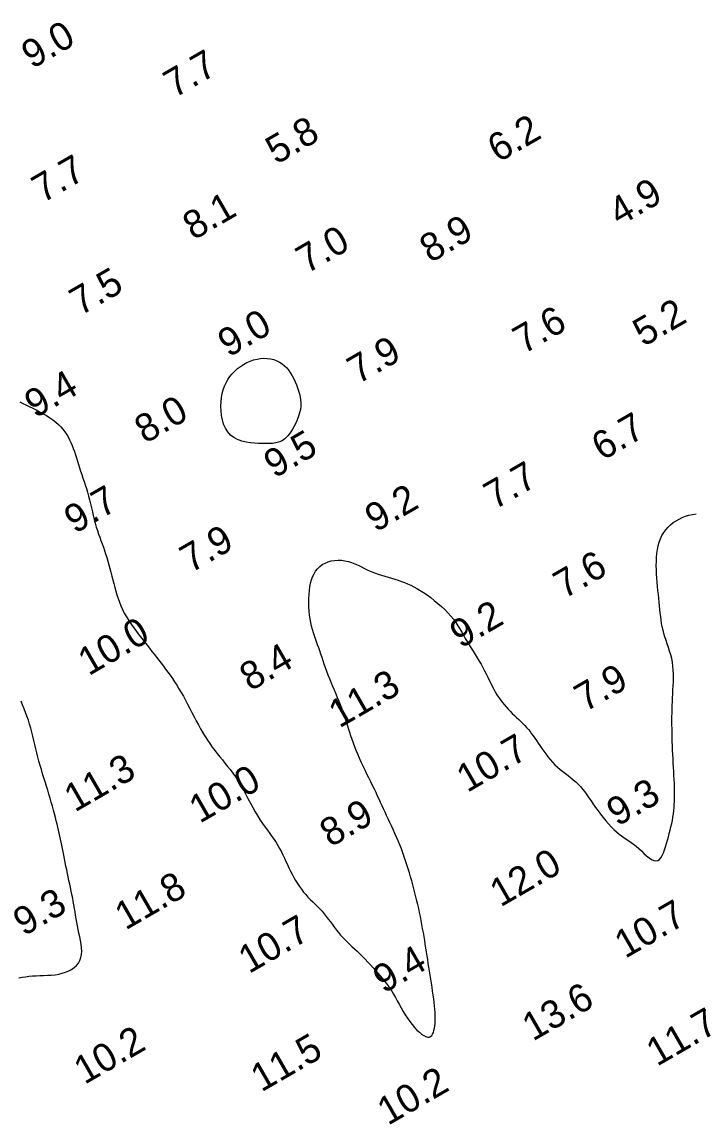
# Model space of a CAD drawing. Extents: x 3024098 to 3056816, y 418252 to 509144.
# Drawn here: x 3039110.4 to 3039230.5, y 419167.1 to 419361 of the extents above; entities that cross this region are included whole.
import ezdxf

# ---------------------------------------------------------------- set-up
doc = ezdxf.new("R2010")
doc.units = 0
doc.layers.add('V-CHAN-CONT-EL10', color=7, linetype='Continuous')
doc.layers.add('V-TOPO-SOUN-0911', color=7, linetype='Continuous')

msp = doc.modelspace()

# ---------------------------------------------------------------- linework, layer by layer
at = {"layer": 'V-CHAN-CONT-EL10'}
msp.add_lwpolyline([(3039147.22, 419287.66), (3039146.82, 419288.31), (3039146.5, 419289.03), (3039146.27, 419289.8), (3039146.12, 419290.61), (3039146.03, 419291.44), (3039146.01, 419292.26), (3039146.04, 419293.05), (3039146.12, 419293.81), (3039146.25, 419294.53), (3039146.42, 419295.2), (3039146.65, 419295.84), (3039146.92, 419296.45), (3039147.23, 419297.02), (3039147.6, 419297.55), (3039148.01, 419298.05), (3039148.47, 419298.53), (3039148.96, 419298.97), (3039149.5, 419299.37), (3039150.06, 419299.74), (3039150.64, 419300.05), (3039151.24, 419300.32), (3039151.85, 419300.53), (3039152.47, 419300.69), (3039153.09, 419300.79), (3039153.7, 419300.82), (3039154.29, 419300.8), (3039154.88, 419300.72), (3039155.44, 419300.58), (3039155.98, 419300.39), (3039156.48, 419300.14), (3039156.95, 419299.84), (3039157.38, 419299.49), (3039157.77, 419299.09), (3039158.13, 419298.65), (3039158.46, 419298.18), (3039158.75, 419297.68), (3039159.02, 419297.16), (3039159.27, 419296.64), (3039159.5, 419296.1), (3039159.71, 419295.57), (3039159.9, 419295.03), (3039160.05, 419294.49), (3039160.18, 419293.94), (3039160.26, 419293.39), (3039160.3, 419292.83), (3039160.28, 419292.25), (3039160.21, 419291.66), (3039160.08, 419291.05), (3039159.89, 419290.45), (3039159.66, 419289.84), (3039159.4, 419289.25), (3039159.12, 419288.69), (3039158.82, 419288.17), (3039158.52, 419287.69), (3039158.23, 419287.28), (3039157.95, 419286.93), (3039157.69, 419286.65), (3039157.45, 419286.42), (3039157.21, 419286.23), (3039156.98, 419286.09), (3039156.75, 419285.98), (3039156.52, 419285.89), (3039156.3, 419285.82), (3039156.06, 419285.75), (3039155.81, 419285.7), (3039155.54, 419285.65), (3039155.22, 419285.61), (3039154.86, 419285.58), (3039154.44, 419285.57), (3039153.96, 419285.56), (3039153.39, 419285.56), (3039152.74, 419285.58), (3039152.03, 419285.63), (3039151.27, 419285.71), (3039150.5, 419285.84), (3039149.73, 419286.03), (3039149, 419286.3), (3039148.32, 419286.65), (3039147.72, 419287.1)], close=True, dxfattribs=at)
for points in [[(3039110.08, 419293.04), (3039110.61, 419292.76), (3039111.16, 419292.49), (3039111.75, 419292.21), (3039112.36, 419291.91), (3039112.98, 419291.6), (3039113.6, 419291.27), (3039114.22, 419290.92), (3039114.83, 419290.57), (3039115.42, 419290.19), (3039115.97, 419289.8), (3039116.48, 419289.41), (3039116.95, 419289), (3039117.37, 419288.58), (3039117.75, 419288.14), (3039118.1, 419287.7), (3039118.41, 419287.23), (3039118.69, 419286.76), (3039118.95, 419286.27), (3039119.19, 419285.76), (3039119.41, 419285.24), (3039119.61, 419284.7), (3039119.81, 419284.15), (3039119.99, 419283.58), (3039120.18, 419283.01), (3039120.36, 419282.42), (3039120.54, 419281.83), (3039120.73, 419281.23), (3039120.93, 419280.63), (3039121.14, 419280.03), (3039121.34, 419279.42), (3039121.55, 419278.8), (3039121.76, 419278.17), (3039121.96, 419277.52), (3039122.16, 419276.87), (3039122.35, 419276.19), (3039122.53, 419275.51), (3039122.71, 419274.8), (3039122.87, 419274.1), (3039123.04, 419273.39), (3039123.2, 419272.69), (3039123.37, 419271.99), (3039123.54, 419271.32), (3039123.73, 419270.66), (3039123.92, 419270.03), (3039124.13, 419269.41), (3039124.34, 419268.82), (3039124.55, 419268.23), (3039124.77, 419267.64), (3039124.99, 419267.05), (3039125.2, 419266.46), (3039125.4, 419265.85), (3039125.6, 419265.22), (3039125.8, 419264.57), (3039125.98, 419263.92), (3039126.16, 419263.25), (3039126.34, 419262.57), (3039126.51, 419261.89), (3039126.69, 419261.21), (3039126.86, 419260.54), (3039127.03, 419259.86), (3039127.21, 419259.2), (3039127.4, 419258.54), (3039127.62, 419257.88), (3039127.85, 419257.22), (3039128.11, 419256.56), (3039128.4, 419255.91), (3039128.73, 419255.25), (3039129.11, 419254.59), (3039129.52, 419253.92), (3039129.96, 419253.27), (3039130.42, 419252.61), (3039130.9, 419251.97), (3039131.39, 419251.34), (3039131.87, 419250.72), (3039132.34, 419250.12), (3039132.8, 419249.54), (3039133.24, 419248.98), (3039133.68, 419248.43), (3039134.1, 419247.9), (3039134.51, 419247.37), (3039134.92, 419246.84), (3039135.32, 419246.32), (3039135.72, 419245.79), (3039136.12, 419245.26), (3039136.53, 419244.71), (3039136.93, 419244.16), (3039137.33, 419243.59), (3039137.73, 419243), (3039138.12, 419242.39), (3039138.51, 419241.76), (3039138.9, 419241.1), (3039139.29, 419240.41), (3039139.67, 419239.7), (3039140.06, 419238.97), (3039140.44, 419238.23), (3039140.82, 419237.48), (3039141.2, 419236.74), (3039141.59, 419236.01), (3039141.98, 419235.28), (3039142.38, 419234.58), (3039142.78, 419233.89), (3039143.19, 419233.23), (3039143.61, 419232.58), (3039144.03, 419231.94), (3039144.46, 419231.33), (3039144.9, 419230.73), (3039145.35, 419230.15), (3039145.8, 419229.58), (3039146.27, 419229.01), (3039146.73, 419228.45), (3039147.2, 419227.87), (3039147.67, 419227.28), (3039148.14, 419226.66), (3039148.61, 419226), (3039149.07, 419225.3), (3039149.52, 419224.55), (3039149.96, 419223.77), (3039150.41, 419222.96), (3039150.84, 419222.13), (3039151.28, 419221.31), (3039151.71, 419220.5), (3039152.15, 419219.72), (3039152.58, 419218.97), (3039153.02, 419218.28), (3039153.46, 419217.63), (3039153.9, 419217.02), (3039154.32, 419216.44), (3039154.74, 419215.88), (3039155.14, 419215.33), (3039155.52, 419214.79), (3039155.87, 419214.25), (3039156.2, 419213.71), (3039156.51, 419213.16), (3039156.81, 419212.6), (3039157.09, 419212.03), (3039157.36, 419211.46), (3039157.62, 419210.89), (3039157.89, 419210.32), (3039158.16, 419209.74), (3039158.44, 419209.16), (3039158.73, 419208.59), (3039159.04, 419208.02), (3039159.35, 419207.47), (3039159.68, 419206.92), (3039160.03, 419206.39), (3039160.39, 419205.89), (3039160.77, 419205.4), (3039161.16, 419204.94), (3039161.57, 419204.51), (3039161.99, 419204.08), (3039162.42, 419203.67), (3039162.84, 419203.25), (3039163.26, 419202.84), (3039163.68, 419202.41), (3039164.08, 419201.97), (3039164.47, 419201.51), (3039164.85, 419201.04), (3039165.21, 419200.55), (3039165.57, 419200.06), (3039165.93, 419199.57), (3039166.29, 419199.08), (3039166.65, 419198.61), (3039167.02, 419198.15), (3039167.39, 419197.72), (3039167.78, 419197.3), (3039168.18, 419196.89), (3039168.59, 419196.49), (3039169.01, 419196.08), (3039169.44, 419195.67), (3039169.89, 419195.25), (3039170.35, 419194.81), (3039170.82, 419194.35), (3039171.3, 419193.87), (3039171.78, 419193.38), (3039172.26, 419192.88), (3039172.74, 419192.38), (3039173.2, 419191.88), (3039173.65, 419191.39), (3039174.08, 419190.91), (3039174.48, 419190.45), (3039174.85, 419190), (3039175.21, 419189.55), (3039175.56, 419189.11), (3039175.89, 419188.65), (3039176.22, 419188.17), (3039176.54, 419187.67), (3039176.87, 419187.13), (3039177.2, 419186.56), (3039177.54, 419185.96), (3039177.88, 419185.34), (3039178.23, 419184.71), (3039178.6, 419184.07), (3039178.97, 419183.45), (3039179.37, 419182.84), (3039179.77, 419182.25), (3039180.19, 419181.7), (3039180.62, 419181.19), (3039181.06, 419180.73), (3039181.48, 419180.33), (3039181.89, 419179.99), (3039182.29, 419179.74), (3039182.65, 419179.56), (3039182.97, 419179.47), (3039183.25, 419179.48), (3039183.49, 419179.58), (3039183.69, 419179.75), (3039183.86, 419179.99), (3039184, 419180.3), (3039184.1, 419180.65), (3039184.19, 419181.04), (3039184.25, 419181.46), (3039184.29, 419181.9), (3039184.31, 419182.36), (3039184.32, 419182.85), (3039184.32, 419183.36), (3039184.29, 419183.89), (3039184.25, 419184.45), (3039184.2, 419185.04), (3039184.13, 419185.66), (3039184.05, 419186.3), (3039183.96, 419186.98), (3039183.86, 419187.67), (3039183.75, 419188.38), (3039183.64, 419189.09), (3039183.52, 419189.81), (3039183.41, 419190.53), (3039183.29, 419191.25), (3039183.19, 419191.95), (3039183.08, 419192.65), (3039182.98, 419193.33), (3039182.87, 419194.02), (3039182.77, 419194.7), (3039182.66, 419195.38), (3039182.55, 419196.07), (3039182.44, 419196.76), (3039182.32, 419197.46), (3039182.2, 419198.16), (3039182.07, 419198.87), (3039181.94, 419199.58), (3039181.8, 419200.29), (3039181.66, 419201.01), (3039181.51, 419201.73), (3039181.36, 419202.44), (3039181.2, 419203.15), (3039181.03, 419203.86), (3039180.86, 419204.57), (3039180.69, 419205.28), (3039180.5, 419205.99), (3039180.31, 419206.7), (3039180.12, 419207.41), (3039179.92, 419208.12), (3039179.71, 419208.84), (3039179.49, 419209.56), (3039179.26, 419210.28), (3039179.03, 419211), (3039178.79, 419211.71), (3039178.53, 419212.43), (3039178.27, 419213.13), (3039177.99, 419213.84), (3039177.7, 419214.53), (3039177.41, 419215.22), (3039177.11, 419215.89), (3039176.8, 419216.56), (3039176.5, 419217.21), (3039176.2, 419217.85), (3039175.9, 419218.47), (3039175.62, 419219.08), (3039175.35, 419219.67), (3039175.08, 419220.25), (3039174.82, 419220.83), (3039174.56, 419221.4), (3039174.29, 419221.98), (3039174.02, 419222.57), (3039173.74, 419223.17), (3039173.44, 419223.79), (3039173.13, 419224.44), (3039172.8, 419225.11), (3039172.46, 419225.8), (3039172.12, 419226.5), (3039171.78, 419227.21), (3039171.44, 419227.92), (3039171.11, 419228.64), (3039170.79, 419229.34), (3039170.49, 419230.04), (3039170.21, 419230.72), (3039169.95, 419231.39), (3039169.7, 419232.04), (3039169.47, 419232.68), (3039169.25, 419233.3), (3039169.04, 419233.91), (3039168.85, 419234.48), (3039168.67, 419235.04), (3039168.5, 419235.59), (3039168.33, 419236.12), (3039168.16, 419236.65), (3039167.98, 419237.18), (3039167.8, 419237.73), (3039167.6, 419238.29), (3039167.37, 419238.88), (3039167.13, 419239.49), (3039166.86, 419240.13), (3039166.59, 419240.79), (3039166.3, 419241.47), (3039166.01, 419242.15), (3039165.73, 419242.84), (3039165.45, 419243.52), (3039165.18, 419244.19), (3039164.94, 419244.85), (3039164.71, 419245.5), (3039164.49, 419246.14), (3039164.28, 419246.76), (3039164.08, 419247.36), (3039163.89, 419247.95), (3039163.69, 419248.52), (3039163.5, 419249.08), (3039163.3, 419249.62), (3039163.1, 419250.16), (3039162.9, 419250.69), (3039162.71, 419251.22), (3039162.53, 419251.77), (3039162.36, 419252.34), (3039162.21, 419252.93), (3039162.07, 419253.56), (3039161.96, 419254.23), (3039161.87, 419254.92), (3039161.8, 419255.64), (3039161.75, 419256.38), (3039161.74, 419257.12), (3039161.74, 419257.85), (3039161.78, 419258.58), (3039161.84, 419259.28), (3039161.93, 419259.96), (3039162.05, 419260.6), (3039162.21, 419261.2), (3039162.4, 419261.77), (3039162.65, 419262.3), (3039162.93, 419262.78), (3039163.27, 419263.21), (3039163.67, 419263.6), (3039164.12, 419263.93), (3039164.62, 419264.2), (3039165.17, 419264.42), (3039165.74, 419264.59), (3039166.34, 419264.69), (3039166.95, 419264.74), (3039167.57, 419264.72), (3039168.19, 419264.64), (3039168.79, 419264.5), (3039169.38, 419264.31), (3039169.96, 419264.08), (3039170.54, 419263.82), (3039171.12, 419263.54), (3039171.7, 419263.25), (3039172.29, 419262.97), (3039172.88, 419262.7), (3039173.48, 419262.46), (3039174.09, 419262.24), (3039174.7, 419262.04), (3039175.31, 419261.85), (3039175.92, 419261.67), (3039176.52, 419261.49), (3039177.12, 419261.31), (3039177.7, 419261.13), (3039178.27, 419260.94), (3039178.83, 419260.73), (3039179.38, 419260.5), (3039179.93, 419260.25), (3039180.49, 419259.98), (3039181.06, 419259.67), (3039181.64, 419259.32), (3039182.24, 419258.93), (3039182.87, 419258.51), (3039183.51, 419258.04), (3039184.15, 419257.53), (3039184.8, 419257), (3039185.42, 419256.45), (3039186.02, 419255.89), (3039186.59, 419255.31), (3039187.11, 419254.73), (3039187.57, 419254.16), (3039187.99, 419253.59), (3039188.37, 419253.02), (3039188.72, 419252.45), (3039189.06, 419251.88), (3039189.38, 419251.31), (3039189.7, 419250.74), (3039190.02, 419250.17), (3039190.37, 419249.59), (3039190.72, 419249.01), (3039191.09, 419248.44), (3039191.45, 419247.86), (3039191.82, 419247.28), (3039192.17, 419246.7), (3039192.52, 419246.12), (3039192.84, 419245.54), (3039193.15, 419244.97), (3039193.44, 419244.4), (3039193.72, 419243.83), (3039193.98, 419243.28), (3039194.25, 419242.73), (3039194.51, 419242.19), (3039194.78, 419241.67), (3039195.06, 419241.17), (3039195.35, 419240.68), (3039195.65, 419240.22), (3039195.97, 419239.77), (3039196.3, 419239.33), (3039196.64, 419238.91), (3039196.99, 419238.5), (3039197.35, 419238.1), (3039197.72, 419237.72), (3039198.09, 419237.35), (3039198.48, 419236.98), (3039198.86, 419236.62), (3039199.24, 419236.27), (3039199.61, 419235.91), (3039199.97, 419235.56), (3039200.32, 419235.2), (3039200.66, 419234.84), (3039200.97, 419234.47), (3039201.27, 419234.1), (3039201.56, 419233.71), (3039201.84, 419233.32), (3039202.12, 419232.91), (3039202.41, 419232.48), (3039202.71, 419232.04), (3039203.02, 419231.58), (3039203.35, 419231.09), (3039203.71, 419230.6), (3039204.08, 419230.1), (3039204.47, 419229.59), (3039204.87, 419229.1), (3039205.29, 419228.61), (3039205.73, 419228.15), (3039206.18, 419227.71), (3039206.64, 419227.31), (3039207.11, 419226.93), (3039207.59, 419226.57), (3039208.06, 419226.21), (3039208.53, 419225.86), (3039208.99, 419225.49), (3039209.44, 419225.11), (3039209.87, 419224.71), (3039210.28, 419224.27), (3039210.67, 419223.81), (3039211.05, 419223.31), (3039211.42, 419222.79), (3039211.8, 419222.25), (3039212.18, 419221.69), (3039212.58, 419221.11), (3039212.99, 419220.52), (3039213.42, 419219.92), (3039213.88, 419219.32), (3039214.34, 419218.72), (3039214.82, 419218.14), (3039215.3, 419217.58), (3039215.78, 419217.06), (3039216.26, 419216.58), (3039216.72, 419216.14), (3039217.18, 419215.77), (3039217.62, 419215.43), (3039218.05, 419215.13), (3039218.48, 419214.85), (3039218.92, 419214.56), (3039219.35, 419214.27), (3039219.79, 419213.95), (3039220.24, 419213.59), (3039220.7, 419213.19), (3039221.17, 419212.75), (3039221.64, 419212.32), (3039222.11, 419211.9), (3039222.56, 419211.54), (3039222.99, 419211.24), (3039223.39, 419211.04), (3039223.76, 419210.96), (3039224.09, 419211.03), (3039224.39, 419211.22), (3039224.65, 419211.52), (3039224.89, 419211.92), (3039225.11, 419212.39), (3039225.31, 419212.92), (3039225.49, 419213.49), (3039225.67, 419214.08), (3039225.84, 419214.67), (3039226.01, 419215.26), (3039226.17, 419215.86), (3039226.32, 419216.45), (3039226.46, 419217.04), (3039226.59, 419217.63), (3039226.71, 419218.22), (3039226.81, 419218.79), (3039226.89, 419219.37), (3039226.96, 419219.93), (3039227.02, 419220.51), (3039227.06, 419221.08), (3039227.09, 419221.66), (3039227.11, 419222.26), (3039227.11, 419222.86), (3039227.11, 419223.49), (3039227.09, 419224.15), (3039227.07, 419224.82), (3039227.04, 419225.51), (3039227, 419226.22), (3039226.96, 419226.95), (3039226.92, 419227.68), (3039226.88, 419228.44), (3039226.83, 419229.2), (3039226.79, 419229.97), (3039226.76, 419230.74), (3039226.73, 419231.52), (3039226.7, 419232.29), (3039226.68, 419233.06), (3039226.66, 419233.82), (3039226.65, 419234.57), (3039226.64, 419235.3), (3039226.64, 419236.02), (3039226.64, 419236.72), (3039226.65, 419237.42), (3039226.67, 419238.1), (3039226.69, 419238.78), (3039226.72, 419239.46), (3039226.75, 419240.15), (3039226.79, 419240.84), (3039226.82, 419241.54), (3039226.86, 419242.25), (3039226.89, 419242.96), (3039226.91, 419243.67), (3039226.91, 419244.39), (3039226.88, 419245.09), (3039226.82, 419245.79), (3039226.72, 419246.48), (3039226.59, 419247.16), (3039226.42, 419247.83), (3039226.22, 419248.48), (3039226.01, 419249.12), (3039225.79, 419249.76), (3039225.58, 419250.38), (3039225.37, 419251), (3039225.19, 419251.61), (3039225.04, 419252.22), (3039224.91, 419252.82), (3039224.8, 419253.42), (3039224.71, 419254.03), (3039224.63, 419254.64), (3039224.56, 419255.27), (3039224.5, 419255.9), (3039224.43, 419256.55), (3039224.36, 419257.22), (3039224.29, 419257.91), (3039224.21, 419258.61), (3039224.14, 419259.32), (3039224.07, 419260.04), (3039224, 419260.78), (3039223.95, 419261.52), (3039223.9, 419262.27), (3039223.86, 419263.01), (3039223.84, 419263.76), (3039223.85, 419264.5), (3039223.87, 419265.23), (3039223.93, 419265.95), (3039224.03, 419266.64), (3039224.16, 419267.31), (3039224.35, 419267.96), (3039224.58, 419268.56), (3039224.85, 419269.14), (3039225.18, 419269.68), (3039225.54, 419270.18), (3039225.95, 419270.64), (3039226.39, 419271.07), (3039226.86, 419271.45), (3039227.37, 419271.79), (3039227.9, 419272.09), (3039228.46, 419272.35), (3039229.05, 419272.57), (3039229.67, 419272.76), (3039230.31, 419272.9), (3039230.99, 419273.01)], [(3039109.87, 419190.07), (3039110.46, 419190.17), (3039111.06, 419190.27), (3039111.67, 419190.34), (3039112.31, 419190.4), (3039112.96, 419190.44), (3039113.64, 419190.46), (3039114.32, 419190.49), (3039115, 419190.52), (3039115.69, 419190.56), (3039116.36, 419190.63), (3039117.01, 419190.73), (3039117.64, 419190.87), (3039118.24, 419191.06), (3039118.8, 419191.3), (3039119.32, 419191.58), (3039119.79, 419191.92), (3039120.19, 419192.29), (3039120.53, 419192.71), (3039120.8, 419193.18), (3039120.99, 419193.69), (3039121.09, 419194.24), (3039121.13, 419194.82), (3039121.1, 419195.43), (3039121.02, 419196.07), (3039120.91, 419196.72), (3039120.77, 419197.38), (3039120.62, 419198.04), (3039120.48, 419198.7), (3039120.35, 419199.35), (3039120.23, 419199.98), (3039120.13, 419200.62), (3039120.02, 419201.24), (3039119.93, 419201.86), (3039119.83, 419202.48), (3039119.73, 419203.1), (3039119.62, 419203.71), (3039119.51, 419204.33), (3039119.38, 419204.95), (3039119.25, 419205.57), (3039119.12, 419206.2), (3039118.98, 419206.83), (3039118.85, 419207.46), (3039118.71, 419208.1), (3039118.57, 419208.74), (3039118.44, 419209.39), (3039118.31, 419210.04), (3039118.18, 419210.69), (3039118.05, 419211.33), (3039117.93, 419211.97), (3039117.81, 419212.58), (3039117.69, 419213.19), (3039117.57, 419213.77), (3039117.46, 419214.32), (3039117.34, 419214.86), (3039117.23, 419215.39), (3039117.11, 419215.91), (3039116.98, 419216.44), (3039116.86, 419216.98), (3039116.72, 419217.53), (3039116.57, 419218.11), (3039116.42, 419218.73), (3039116.25, 419219.37), (3039116.07, 419220.04), (3039115.88, 419220.73), (3039115.69, 419221.44), (3039115.48, 419222.16), (3039115.27, 419222.88), (3039115.05, 419223.62), (3039114.83, 419224.35), (3039114.6, 419225.09), (3039114.37, 419225.82), (3039114.14, 419226.56), (3039113.91, 419227.3), (3039113.69, 419228.04), (3039113.48, 419228.79), (3039113.28, 419229.53), (3039113.1, 419230.28), (3039112.92, 419231.03), (3039112.75, 419231.77), (3039112.58, 419232.52), (3039112.4, 419233.26), (3039112.22, 419233.99), (3039112.02, 419234.71), (3039111.81, 419235.42), (3039111.59, 419236.12), (3039111.34, 419236.82), (3039111.08, 419237.5), (3039110.82, 419238.18), (3039110.54, 419238.86), (3039110.27, 419239.54)]]:
    msp.add_lwpolyline(points, dxfattribs=at)

# ---------------------------------------------------------------- texts
at = {"layer": 'V-TOPO-SOUN-0911'}
for s, p in [('9.0', (3039112.26, 419352.47)), ('7.7', (3039137.67, 419347.26)), ('5.8', (3039155.91, 419335.38)), ('6.2', (3039195.58, 419335.71)), ('7.7', (3039114.12, 419328.49)), ('4.9', (3039217.23, 419324.36)), ('8.1', (3039141.1, 419321.85)), ('8.9', (3039183.44, 419317.79)), ('7.0', (3039161.34, 419315.86)), ('7.5', (3039120.86, 419308.35)), ('5.2', (3039221.56, 419302.8)), ('9.0', (3039147.37, 419300.9)), ('7.6', (3039200.11, 419301.49)), ('7.9', (3039170.51, 419296.11)), ('9.4', (3039112.8, 419290.01)), ('8.0', (3039132.47, 419285.48)), ('6.7', (3039214.18, 419282.43)), ('9.5', (3039155.58, 419279.28)), ('7.7', (3039194.92, 419273.67)), ('9.7', (3039119.89, 419269.37)), ('9.2', (3039173.66, 419269.63)), ('7.9', (3039140.59, 419262.35)), ('7.6', (3039207.36, 419257.73)), ('9.2', (3039188.85, 419248.86)), ('10.0 ', (3039122.37, 419243.97)), ('8.4', (3039151.26, 419241.22)), ('11.3 ', (3039167.17, 419234.62)), ('7.9', (3039211.1, 419237.51)), ('10.7 ', (3039190.04, 419223.1)), ('11.3 ', (3039119.89, 419219.59)), ('10.0 ', (3039142.22, 419217.59)), ('9.3', (3039216.87, 419217.04)), ('8.9', (3039165.59, 419213.33)), ('12.0 ', (3039195.99, 419202.63)), ('11.8 ', (3039128.95, 419198.5)), ('9.3', (3039110.77, 419197.42)), ('10.7 ', (3039218.28, 419193.44)), ('10.7 ', (3039151.03, 419190.72)), ('9.4', (3039175.11, 419187.18)), ('13.6 ', (3039201.78, 419178.65)), ('11.7 ', (3039223.96, 419174.15)), ('10.2 ', (3039121.63, 419170.91)), ('11.5 ', (3039153.25, 419169.56)), ('10.2 ', (3039175.86, 419163.59))]:
    msp.add_text(s, height=5, rotation=30, dxfattribs=at).set_placement(p)

doc.saveas('drawing.dxf')
